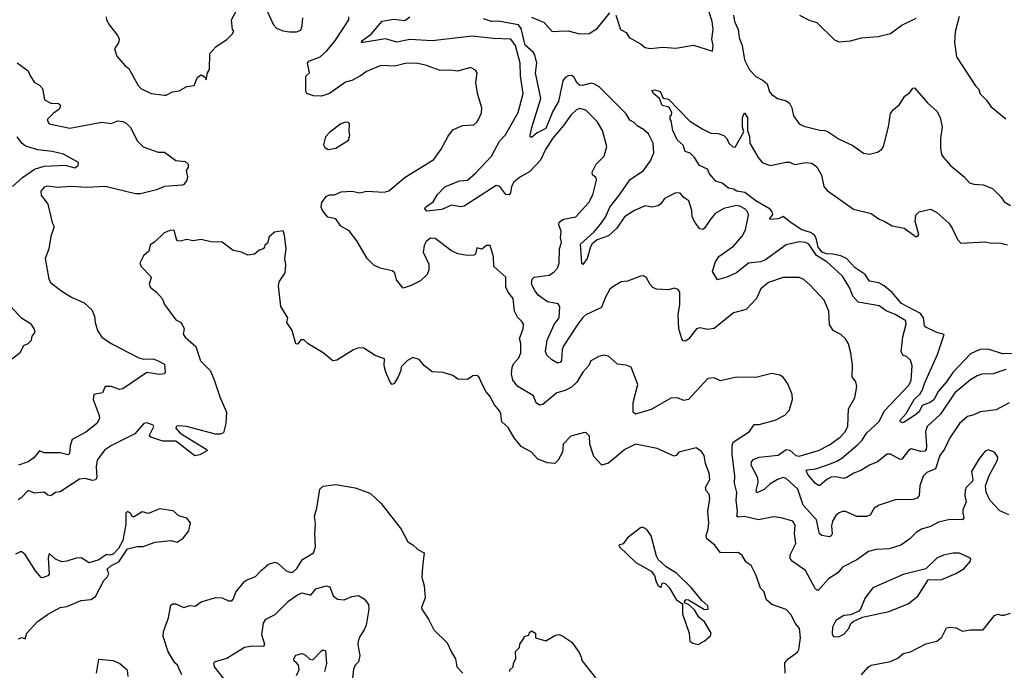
# Model space of a CAD drawing. Extents: x 1245432 to 1420865, y 606325 to 671314.
# Tile 348 of 382: x 1405752 to 1411895, y 620813 to 624877. Entities that reach past the tile are written whole.
import ezdxf

# ---------------------------------------------------------------- set-up
doc = ezdxf.new("R2010")
doc.units = 0

msp = doc.modelspace()

# ---------------------------------------------------------------- linework, layer by layer
at = {"layer": '0CON20XD'}
for points in [[(1406291.2, 624895), (1406294.2, 624875), (1406311.7, 624841.7), (1406364.4, 624775), (1406372.9, 624755), (1406368.6, 624731.4), (1406342.5, 624695), (1406358.3, 624648.3), (1406408.8, 624588.8), (1406431.7, 624571.7), (1406491.2, 624465), (1406507.7, 624447.7), (1406572.5, 624415), (1406655.9, 624404.1), (1406665, 624404)], [(1406665, 624404), (1406705, 624425.8), (1406747.3, 624432.7), (1406795, 624460), (1406840, 624465), (1406861.7, 624518.3), (1406885, 624532.5), (1406908.3, 624518.3), (1406915, 624500), (1406922.5, 624545), (1406936.7, 624565), (1406937.5, 624665), (1406975, 624706.7), (1407046.1, 624753.9), (1407077.5, 624785), (1407087.5, 624805), (1407080, 624815), (1407073.3, 624875), (1407100, 624925)], [(1407293, 624933), (1407334.6, 624844.6), (1407353.7, 624823.6), (1407393.2, 624806.8), (1407435, 624800), (1407478.9, 624801.1), (1407505, 624810.8), (1407515, 624837.5), (1407518.6, 624888.6)], [(1411924.1, 621784.1), (1411868.2, 621808.3), (1411805.6, 621875), (1411781.4, 621925), (1411777.1, 621965), (1411800.9, 622029.1), (1411852, 622125), (1411856, 622145), (1411835, 622175.8), (1411795, 622190), (1411775, 622181.2), (1411741.1, 622138.9), (1411690.8, 622055), (1411700, 622005), (1411696.2, 621995), (1411656.7, 621955), (1411651.7, 621938.3), (1411650, 621905), (1411657.5, 621865), (1411637.5, 621815), (1411635.8, 621795), (1411643.8, 621765), (1411635, 621752.5), (1411555, 621755.5), (1411485, 621738.5), (1411435, 621711.5), (1411378.8, 621695), (1411345, 621673.3), (1411306.1, 621633.9), (1411248.8, 621595), (1411177.9, 621572.1), (1411095, 621567.8), (1411048.8, 621555), (1410975, 621503.1), (1410885, 621456.7), (1410857.6, 621422.4), (1410799.1, 621385), (1410735, 621313.8), (1410725, 621313.8), (1410715, 621323.3), (1410655, 621437.1), (1410570.8, 621495), (1410559.6, 621510.5), (1410559.5, 621535), (1410595.4, 621605), (1410586.5, 621665), (1410589.6, 621719.5), (1410576.7, 621745), (1410502.5, 621765), (1410455, 621770.6), (1410361.9, 621751.9), (1410275, 621774.4), (1410235, 621770), (1410226.7, 621775), (1410230.8, 621805), (1410222, 621875), (1410227.1, 621922.9), (1410211.9, 621981.9), (1410214.4, 622025), (1410196.7, 622163.3), (1410196.6, 622215), (1410202.6, 622237.4), (1410306, 622304), (1410335, 622348.8), (1410365, 622348), (1410465.5, 622374.5), (1410525, 622406), (1410553.8, 622435), (1410574, 622505), (1410572, 622535), (1410545, 622602.5), (1410515, 622643.3), (1410495, 622656.7), (1410445, 622667.5), (1410345, 622642.5), (1410225, 622643.8), (1410125, 622620), (1410085, 622638.8), (1410045, 622636.2), (1409925, 622503.8), (1409895, 622498.8), (1409855.6, 622515.6), (1409815, 622513.6), (1409692.5, 622442.5), (1409595, 622413.6), (1409578.6, 622425), (1409579.6, 622485), (1409608.2, 622598.2), (1409566.1, 622706.1), (1409535, 622718.8), (1409482.5, 622725), (1409425, 622774), (1409395, 622781.4), (1409365, 622772.5), (1409315.8, 622745), (1409302.5, 622717.5), (1409265, 622674.2), (1409227.9, 622612.1), (1409195, 622580.5), (1409155, 622560.4), (1409104.2, 622545), (1409015, 622473.3), (1408995, 622468.6), (1408973.3, 622483.3), (1408956.7, 622526.7), (1408859.4, 622585), (1408828.5, 622625), (1408820.8, 622665), (1408825.4, 622705), (1408833.1, 622726.9), (1408865.4, 622765), (1408879.5, 622795), (1408878.6, 622855), (1408869.4, 622885), (1408894.2, 622945), (1408894.4, 622975), (1408885, 622992.5), (1408857.6, 623017.6), (1408838.5, 623055), (1408830, 623135), (1408799.5, 623175), (1408785.5, 623205), (1408785, 623267.5), (1408709.2, 623335), (1408707.1, 623395), (1408686.4, 623466.4), (1408665, 623466.2), (1408635, 623442.5), (1408605, 623452.5), (1408596.7, 623415), (1408587.5, 623405), (1408546.4, 623403.6), (1408485, 623413.3), (1408445, 623433.8), (1408345, 623510), (1408315, 623512.5), (1408288.5, 623491.5), (1408275, 623466.7), (1408268.9, 623425), (1408305, 623350), (1408304.2, 623315), (1408294, 623285), (1408253.3, 623245), (1408195, 623216.2), (1408145, 623200), (1408102.3, 623252.3), (1408093.3, 623295), (1408075, 623308), (1408000, 623325), (1407962.3, 623342.3), (1407920, 623385), (1407856, 623495), (1407808.3, 623558.3), (1407755, 623586.2), (1407723.6, 623633.6), (1407675, 623643.8), (1407640.8, 623685), (1407632, 623705), (1407636.2, 623735), (1407665, 623772), (1407685, 623783.3), (1407715, 623783.3), (1407758.3, 623801.7), (1407825, 623806.5), (1407875, 623795.6), (1407915.7, 623805.7), (1408025, 623798.8), (1408055, 623806.7), (1408156.2, 623893.8), (1408275, 623965.6), (1408335, 624004), (1408382.4, 624067.6), (1408425, 624148), (1408455, 624188), (1408515, 624216), (1408585, 624220), (1408605, 624236.2), (1408615, 624253.8), (1408632.2, 624295), (1408634.5, 624325), (1408609.1, 624415), (1408598.6, 624485), (1408605.8, 624545), (1408595, 624561.2), (1408565, 624578), (1408485, 624555.7), (1408435, 624561.9), (1408375, 624558.6), (1408283.2, 624593.2), (1408225.5, 624605.5), (1408157.6, 624602.4), (1408093.1, 624586.9), (1408005, 624590.4), (1407916.2, 624553.8), (1407878, 624525), (1407825, 624496.9), (1407784.1, 624485.9), (1407684.7, 624415.3), (1407635, 624398.1), (1407585, 624400), (1407543.3, 624415), (1407537.7, 624427.7), (1407536.2, 624523.8), (1407560, 624545), (1407547.8, 624605), (1407555, 624617.1), (1407627.5, 624645), (1407668.3, 624681.7), (1407717.6, 624742.4), (1407805.8, 624875), (1407805.8, 624895)], [(1410515, 622016.9), (1410480, 622005), (1410431.5, 621975), (1410397.7, 621942.3), (1410351.8, 621921.8), (1410347.8, 621935), (1410358.5, 621985), (1410356.4, 622015), (1410315.4, 622095), (1410317.3, 622115), (1410330.6, 622129.4), (1410364.8, 622145.2), (1410485, 622155.9), (1410535, 622191.5), (1410557.7, 622187.7), (1410595, 622154.8), (1410615, 622150), (1410735.2, 622184.8), (1410805, 622220.9), (1410871.5, 622268.5), (1410900.3, 622299.7), (1410919.2, 622335), (1410922.2, 622445), (1410961.9, 622515), (1410975.5, 622585), (1410968.1, 622615), (1410946.4, 622646.4), (1410948.3, 622718.3), (1410938.1, 622795), (1410922.9, 622852.9), (1410905, 622883.8), (1410875, 622910), (1410826.7, 622935), (1410805, 622972.5), (1410800, 623055), (1410771.1, 623125), (1410685, 623219.2), (1410644.4, 623254.4), (1410615, 623267.1), (1410515.7, 623265.7), (1410424.6, 623235.4), (1410377.1, 623195), (1410350, 623135), (1410285, 623065.8), (1410205, 623046), (1410085, 622947.9), (1410045, 622942.3), (1409995, 622951.1), (1409975, 622945.6), (1409925, 622882), (1409905, 622868.8), (1409891.7, 622871.7), (1409882.3, 622882.3), (1409865.5, 622945), (1409860.8, 623035), (1409871.2, 623095), (1409871.2, 623175), (1409860.4, 623190.5), (1409835, 623198.8), (1409799.3, 623189.3), (1409725, 623193.8), (1409703, 623203), (1409685, 623222.5), (1409663.3, 623265), (1409645, 623275.8), (1409625, 623274.2), (1409545, 623244.3), (1409505, 623240), (1409451.7, 623208.3), (1409435, 623193.3), (1409402.2, 623135), (1409381.8, 623078.2), (1409285, 623032.9), (1409265, 623015.7), (1409235, 622974.4), (1409143.5, 622835), (1409136.7, 622815), (1409132.1, 622747.9), (1409125, 622736.2), (1409108.3, 622731.7), (1409072.1, 622752.1), (1409040.3, 622780.3), (1409032.7, 622805), (1409043.1, 622875), (1409086.9, 622973.1), (1409118.2, 623015), (1409121.9, 623085), (1409111.3, 623101.3), (1409045, 623114.4), (1408986.5, 623155), (1408965, 623184.2), (1408946, 623225), (1408948.8, 623255), (1408962.3, 623267.7), (1409055, 623280.8), (1409085, 623300.4), (1409107.5, 623325), (1409118.7, 623355), (1409120, 623445), (1409132.3, 623485), (1409126.4, 623515), (1409129.7, 623555), (1409115.9, 623595), (1409117.2, 623612.8), (1409145, 623630.4), (1409221.2, 623645), (1409302.9, 623735), (1409327.2, 623782.8), (1409350, 623875), (1409348.5, 623888.5), (1409325, 623906.7), (1409323.1, 623925), (1409349.2, 623975), (1409398.1, 624025), (1409415.7, 624085), (1409388.1, 624185), (1409355, 624241.2), (1409285, 624310.8), (1409247.7, 624322.3), (1409225, 624312.5), (1409189.7, 624280.3), (1409145.7, 624215), (1409075.5, 624135), (1409033.4, 624066.6), (1409000.5, 623999.5), (1408933, 623927), (1408876.9, 623895), (1408835, 623862.2), (1408819.6, 623835), (1408814.5, 623795), (1408805, 623782.5), (1408785, 623784.4), (1408746.9, 623835), (1408725, 623840.9), (1408525, 623710.9), (1408505, 623707.9), (1408445, 623718), (1408385, 623690.9), (1408291.1, 623681.1), (1408279.4, 623695), (1408284.3, 623705), (1408332, 623738), (1408358.9, 623785), (1408405, 623832.5), (1408495, 623870), (1408545, 623873.5), (1408595, 623916.9), (1408694.6, 624025), (1408745, 624116.9), (1408782.2, 624157.7), (1408862.4, 624297.6), (1408892.3, 624415), (1408876.5, 624525), (1408875.4, 624605), (1408845, 624714.3), (1408816.9, 624755), (1408705, 624758.3), (1408575, 624773.1), (1408325, 624744.1), (1408185, 624752.6), (1408105, 624735.9), (1408035, 624757.9), (1407893.8, 624733.8), (1407883.8, 624735), (1407886, 624745), (1407945, 624786.5), (1408012.7, 624867.3), (1408085, 624879.1), (1408155, 624872.1), (1408185, 624893.6)], [(1410853.7, 623303.6), (1410787.7, 623365), (1410724.5, 623404.5), (1410675, 623474.2), (1410654.6, 623485.4), (1410615, 623490), (1410535, 623470), (1410405, 623375.8), (1410375, 623364.2), (1410300, 623355), (1410225.2, 623294.8), (1410165, 623268.8), (1410105, 623252.5), (1410074.3, 623304.3), (1410090.2, 623359.8), (1410115, 623398.1), (1410205, 623461.1), (1410259.7, 623525), (1410280.6, 623565), (1410300, 623655), (1410294.4, 623675), (1410275.7, 623695), (1410245, 623712.5), (1410225, 623715.4), (1410145, 623696.7), (1410092, 623665), (1410057.1, 623625), (1410025, 623573.8), (1410015, 623566.2), (1409995, 623571.2), (1409967.8, 623605), (1409948.5, 623645), (1409945.7, 623684.3), (1409926.1, 623746.1), (1409895, 623766.7), (1409872.5, 623792.5), (1409845, 623794.3), (1409775, 623758.9), (1409753, 623727), (1409735.6, 623714.4), (1409696.1, 623706.1), (1409655, 623713.3), (1409588.2, 623685), (1409525, 623644.7), (1409477.1, 623575), (1409425, 623527.4), (1409355, 623501.3), (1409323.8, 623476.2), (1409313, 623457), (1409292.7, 623385), (1409265, 623346.7), (1409258.8, 623355), (1409250.6, 623475), (1409335, 623550), (1409375, 623599.6), (1409407.5, 623642.5), (1409434.8, 623705), (1409488.6, 623775), (1409561.4, 623878.6), (1409644.7, 623935.3), (1409688, 623995), (1409709.2, 624045), (1409704.6, 624105), (1409675, 624164.4), (1409645, 624191.1), (1409605, 624213.6), (1409585.6, 624235), (1409559.1, 624249.1), (1409535, 624288.9), (1409366.8, 624456.8), (1409335, 624476.5), (1409315, 624481), (1409265, 624465.5), (1409245, 624468.4), (1409229.6, 624479.6), (1409212.3, 624515), (1409197, 624527), (1409175, 624524.9), (1409156, 624515), (1409141.6, 624495), (1409114.1, 624365), (1409078.8, 624305), (1409035, 624196.7), (1408979.6, 624170.4), (1408945, 624140), (1408936.7, 624145), (1408936, 624155), (1408946.5, 624203.5), (1409003.6, 624385), (1408970.8, 624545), (1408977.7, 624605), (1408966.1, 624656.1), (1408954.6, 624674.6), (1408905, 624717.4), (1408881, 624821), (1408865, 624844.7), (1408737.3, 624867.3), (1408695, 624865.5), (1408645, 624882.5)], [(1408945, 624892.5), (1409025, 624859.2), (1409075, 624802), (1409113.8, 624803.8), (1409175, 624807.5), (1409245, 624789.1), (1409305, 624790.5), (1409355, 624820.9), (1409435, 624920)], [(1409472, 624905), (1409501.2, 624815), (1409535.7, 624795.7), (1409555, 624764.2), (1409625, 624725.8), (1409655, 624702.5), (1409685, 624695.8), (1409765, 624705.7), (1409845, 624698.1), (1409955, 624716.7), (1410075, 624680), (1410078.5, 624715), (1410070.8, 624755), (1410078, 624815), (1410073.5, 624865), (1410054, 624924)], [(1410205.2, 624905), (1410212.3, 624865), (1410234.2, 624815), (1410241.6, 624765), (1410260.2, 624715), (1410275, 624626.2), (1410305, 624563.1), (1410345, 624521.1), (1410385, 624500), (1410416, 624475), (1410430.6, 624425), (1410445, 624409.2), (1410480, 624385), (1410535, 624370), (1410555.3, 624355.3), (1410569.5, 624325), (1410580, 624275), (1410616.2, 624226.2), (1410645, 624211.8), (1410744.4, 624185.6), (1410775, 624184.3), (1410796.4, 624176.4), (1410865, 624130.8), (1410950.8, 624090.8), (1411017, 624043), (1411055, 624036.7), (1411105, 624050), (1411131.7, 624068.3), (1411141.2, 624085), (1411173, 624207), (1411185, 624290), (1411204.2, 624315), (1411242.4, 624347.6), (1411275, 624398.8), (1411305, 624421.2), (1411325, 624448.8), (1411335, 624451.2), (1411416.2, 624356.2), (1411474.3, 624304.3), (1411495.8, 624265), (1411508.6, 624205), (1411496.2, 624135), (1411496.2, 624075), (1411504, 624035), (1411515.9, 624015.9), (1411558.8, 623965), (1411644.4, 623894.4), (1411677.9, 623857.9), (1411705, 623848.6), (1411762.5, 623845), (1411821.7, 623821.7), (1411875, 623767.1), (1411895, 623738), (1411935, 623716.2)], [(1410616.7, 624905), (1410682.1, 624872.1), (1410725, 624858), (1410835, 624750), (1410865, 624737.5), (1410935, 624743.8), (1411005, 624763.8), (1411107.7, 624772.3), (1411185, 624790), (1411255, 624842.3), (1411345, 624885.6)], [(1411613.4, 624896.6), (1411589.1, 624800.9), (1411584.2, 624735), (1411596.7, 624645), (1411715, 624462.5), (1411733.6, 624443.6), (1411745, 624412.5), (1411784, 624374), (1411811.2, 624335), (1411905, 624256.2)], [(1405736.3, 624606.3), (1405805, 624557.5), (1405816, 624525), (1405843.3, 624485), (1405875, 624466.7), (1405895, 624446.7), (1405905.8, 624375), (1405945, 624354.2), (1405993.6, 624353.6), (1406003.3, 624345), (1406005, 624330), (1405996.2, 624315), (1405959.7, 624290.3), (1405926.2, 624255), (1405924.2, 624244.2), (1405935, 624226.7), (1406065, 624198.6), (1406265, 624236.5), (1406322.1, 624227.9), (1406365, 624244), (1406395, 624240.8), (1406415, 624230), (1406442.6, 624202.6), (1406486.8, 624116.8), (1406522.2, 624082.2), (1406615, 624050), (1406655, 624049.2), (1406725, 623996.7), (1406785, 623991.2), (1406803.3, 623975), (1406802.5, 623955), (1406790, 623935), (1406798.8, 623895), (1406793.8, 623875), (1406775, 623847.5), (1406766.1, 623843.9), (1406654.5, 623835.5), (1406605, 623813.1), (1406505, 623787.8), (1406475, 623788.4), (1406285, 623834.4), (1406168.3, 623828.3), (1406075, 623835.6), (1405985, 623828.1), (1405925, 623837.1), (1405905, 623829.5), (1405882.9, 623805), (1405885, 623780), (1405927.5, 623725), (1405955, 623610), (1405966.2, 623585), (1405947, 623523), (1405934.2, 623445.8), (1405910, 623385), (1405933.8, 623255), (1405945, 623233.3), (1406015, 623180), (1406075, 623144.2), (1406155, 623108.6), (1406200.8, 623065), (1406218, 623025), (1406222, 622985), (1406238, 622935), (1406265, 622893.1), (1406323.1, 622855), (1406495, 622765.4), (1406525, 622756.2), (1406585, 622759.3), (1406616.4, 622746.4), (1406656.2, 622725), (1406660, 622675), (1406655, 622664), (1406625, 622661.2), (1406545, 622673.8), (1406395, 622570), (1406375, 622567.5), (1406322.5, 622585), (1406285, 622586), (1406267.5, 622545), (1406213.3, 622535), (1406209.2, 622505), (1406248, 622405), (1406249.2, 622385), (1406232.5, 622355), (1406165, 622300.6), (1406080, 622255), (1406065.6, 622214.4), (1406062.6, 622167.4), (1406055, 622159.4), (1406005, 622171.6), (1405905, 622171.9), (1405875, 622184.6), (1405839.5, 622140.5), (1405805, 622114.5), (1405745, 622094.5)], [(1411945, 622792.3), (1411885, 622790.4), (1411795, 622817.8), (1411743, 622817), (1411685, 622790), (1411575, 622672.9), (1411535.3, 622614.7), (1411482.4, 622555), (1411455, 622503.1), (1411432.3, 622485), (1411382.9, 622467.1), (1411365, 622427.5), (1411335, 622404.7), (1411265, 622359.2), (1411247.5, 622365), (1411245.7, 622375), (1411283.9, 622416.1), (1411332.8, 622505), (1411370.5, 622539.5), (1411385, 622564.4), (1411397.3, 622605), (1411479.3, 622785), (1411519.4, 622909.4), (1411475, 622923.1), (1411405, 622956.5), (1411396.8, 622966.8), (1411390.3, 623015), (1411371.6, 623041.6), (1411253.5, 623103.5), (1411195, 623171.9), (1411145, 623214.3), (1411112.2, 623232.2), (1411055, 623242.4), (1411027.5, 623285), (1410965, 623327.5), (1410910.4, 623385), (1410875, 623400.8), (1410825, 623412.6), (1410785, 623413.4), (1410758.7, 623425), (1410734.5, 623455), (1410722.2, 623512.2), (1410711.3, 623531.3), (1410686.7, 623546.7), (1410631.4, 623565), (1410565, 623608.5), (1410515, 623646.9), (1410486.6, 623633.4), (1410435, 623627.5), (1410433.1, 623635), (1410450.6, 623659.4), (1410446.7, 623676.7), (1410433.8, 623693.8), (1410345, 623744.5), (1410276.6, 623796.6), (1410226.2, 623805), (1410205, 623817.8), (1410175, 623823.9), (1410134.6, 623854.6), (1410095, 623867.1), (1410055, 623914.5), (1410042.8, 623942.7), (1409992.5, 623965), (1409962.5, 624015), (1409935, 624042.5), (1409903.8, 624053.8), (1409892.3, 624092.3), (1409855, 624126.7), (1409826.7, 624185), (1409817.5, 624245), (1409810, 624255), (1409810, 624275), (1409818.3, 624281.7), (1409820, 624295), (1409805.5, 624325), (1409795, 624332.9), (1409760, 624340), (1409742.9, 624385), (1409705.7, 624415), (1409696.7, 624435), (1409715, 624438.8), (1409747.9, 624427.9), (1409767.1, 624387.1), (1409799.4, 624379.4), (1409933.4, 624243.4), (1410015, 624192), (1410065, 624168), (1410110, 624165), (1410145, 624153.3), (1410163.3, 624135), (1410176.7, 624105), (1410201.7, 624081.7), (1410215, 624080), (1410269.4, 624175), (1410262.5, 624205), (1410262.8, 624265), (1410275, 624293.8), (1410292.7, 624265), (1410293.8, 624185), (1410306.1, 624146.1), (1410306.7, 624105), (1410358.8, 624015), (1410384.5, 623984.5), (1410435, 623965.7), (1410535, 623986), (1410555.7, 623985.7), (1410587.7, 623972.3), (1410655.9, 623984.1), (1410695, 623980), (1410725, 623956.7), (1410754.2, 623905), (1410768.5, 623835), (1410789.1, 623809.1), (1410955, 623693.5), (1411065, 623665.6), (1411115, 623630), (1411145, 623617.8), (1411195, 623588.6), (1411270, 623575), (1411345, 623521.2), (1411356.7, 623525), (1411361.2, 623535), (1411340, 623615), (1411343.3, 623655), (1411364.1, 623675.9), (1411435, 623693.8), (1411475, 623672.5), (1411550, 623605), (1411570.8, 623575), (1411604.3, 623504.3), (1411625, 623480), (1411775, 623488.9), (1411815, 623480.8), (1411865, 623482.9), (1411915, 623470)], [(1407676.4, 624066.4), (1407725, 624073.8), (1407803.3, 624125), (1407812.5, 624155), (1407807.5, 624175), (1407810, 624225), (1407802.5, 624235), (1407785, 624236), (1407755, 624226.7), (1407686.1, 624173.9), (1407660, 624145), (1407646.7, 624095), (1407655, 624077.5), (1407676.4, 624066.4)], [(1405706.7, 623835), (1405769.2, 623890.8), (1405845, 623943.1), (1405905, 623961.7), (1406035, 623968.7), (1406095, 623951.9), (1406116.7, 623965), (1406118.8, 623985), (1406025, 624035.6), (1405953.4, 624053.4), (1405865, 624063.6), (1405787, 624087), (1405764.4, 624104.4), (1405735, 624145.5)], [(1408641.4, 622591.4), (1408616.2, 622645), (1408605, 622653.8), (1408578.3, 622651.7), (1408545, 622628.8), (1408485, 622631.2), (1408453.9, 622653.9), (1408395, 622673.3), (1408325, 622677.5), (1408277.5, 622715), (1408245, 622753.3), (1408205, 622766.7), (1408171.2, 622748.8), (1408131.7, 622708.3), (1408130, 622685), (1408112.5, 622645), (1408087.5, 622605), (1408075, 622597.5), (1408062.3, 622612.3), (1408036.2, 622675), (1408026.2, 622715), (1408028.8, 622758.8), (1407968.8, 622778.8), (1407900, 622825), (1407865, 622826), (1407835, 622814), (1407729.7, 622750.3), (1407706.4, 622746.4), (1407645, 622796), (1407551.7, 622851.7), (1407525, 622876.7), (1407505, 622876.7), (1407485, 622850), (1407475, 622852.5), (1407452.5, 622935), (1407418.8, 622985), (1407423.8, 623015), (1407381.2, 623085), (1407366.7, 623215), (1407371.7, 623238.3), (1407408.8, 623295), (1407412.5, 623345), (1407405.7, 623385), (1407414.3, 623444.3), (1407405, 623530), (1407395, 623557.5), (1407341.2, 623548.8), (1407309.3, 623520.7), (1407298.3, 623481.7), (1407281.7, 623468.3), (1407280, 623455), (1407270, 623445), (1407245, 623436.7), (1407217.7, 623412.3), (1407175, 623406.7), (1407135, 623423.8), (1407084.1, 623434.1), (1407015, 623486.2), (1406945, 623490), (1406885, 623504), (1406835, 623496.2), (1406795, 623503.3), (1406752.7, 623492.7), (1406736.2, 623496.2), (1406730, 623505), (1406715, 623560), (1406695, 623561.2), (1406652.5, 623545), (1406593, 623487), (1406565, 623470), (1406558.3, 623431.7), (1406525, 623402.5), (1406501.2, 623355), (1406510, 623335), (1406568, 623275), (1406572, 623265), (1406560, 623225), (1406566.4, 623206.4), (1406605.7, 623175.7), (1406640, 623135), (1406655, 623097.5), (1406725, 623002.5), (1406755, 622986.7), (1406765, 622973.3), (1406778.6, 622945), (1406772.1, 622912.1), (1406785, 622892.9), (1406851.4, 622835), (1406878.9, 622745), (1406941.1, 622685), (1406964, 622634), (1407000.2, 622520.2), (1407041.1, 622425), (1407038, 622355), (1407023.9, 622296.1), (1407002.5, 622287.5), (1406972.7, 622287.3), (1406793.3, 622335), (1406745, 622339.4), (1406727.5, 622335), (1406726.2, 622325), (1406753.1, 622295), (1406916.2, 622195), (1406922.5, 622185), (1406875, 622158.2), (1406845, 622153.3), (1406725, 622244.3), (1406645, 622244), (1406569.3, 622269.3), (1406562.5, 622275), (1406563.3, 622285), (1406588.8, 622335), (1406584.1, 622344.1), (1406545, 622359.1), (1406526.2, 622355), (1406469.7, 622290.3), (1406323.7, 622216.3), (1406281.4, 622188.6), (1406234.6, 622125), (1406228.7, 622085), (1406232.7, 622017.3), (1406225, 622002), (1406205, 621999.4), (1406160.2, 622010.2), (1406125, 622006.2), (1406005, 621927.1), (1405975, 621922.5), (1405945, 621902), (1405926.8, 621906.8), (1405905, 621926), (1405845, 621920), (1405805, 621936.9), (1405759.9, 621890.1), (1405741.3, 621878.6)], [(1411905, 622691.2), (1411825, 622663.9), (1411755, 622662.3), (1411725, 622653.1), (1411685, 622627.7), (1411586.2, 622545), (1411496.3, 622413.7), (1411415, 622335.6), (1411403.1, 622305), (1411410, 622215), (1411407.4, 622192.6), (1411399.4, 622180.6), (1411375, 622179.1), (1411313.6, 622196.4), (1411296.9, 622185), (1411255, 622132), (1411245, 622128.8), (1411185, 622162.9), (1411165, 622161.9), (1411104.4, 622115), (1411055, 622094.7), (1410999.9, 622060.1), (1410956.7, 622045), (1410913.5, 622016.5), (1410895, 622011.2), (1410845, 622022.1), (1410815, 622020), (1410787.9, 622005), (1410745, 621966.2), (1410735, 621966.7), (1410715, 621982.1), (1410669.8, 622035), (1410659.5, 622060.5), (1410664.4, 622065.6), (1410718.4, 622071.6), (1410815, 622105.6), (1410851.3, 622118.7), (1410881.2, 622138.8), (1410979, 622221), (1411009.1, 622250.9), (1411036.1, 622295), (1411115, 622366.2), (1411145, 622431.2), (1411302.1, 622595), (1411314.7, 622625.3), (1411321.1, 622715), (1411310.4, 622750.5), (1411285, 622773.3), (1411265, 622780), (1411252.7, 622802.7), (1411261.8, 622895), (1411283.3, 622975), (1411280.8, 622995), (1411215, 623036.2), (1411158.9, 623058.9), (1411115, 623090), (1410982.9, 623112.9), (1410950.7, 623150.7), (1410930.5, 623200.5), (1410885.4, 623275), (1410853.7, 623303.6)], [(1405620, 622695), (1405755, 622798.8), (1405778, 622842), (1405805, 622854), (1405825.6, 622874.4), (1405830.5, 622899.5), (1405847.5, 622925), (1405842.9, 622945), (1405825, 622973.1), (1405762.7, 623012.7), (1405695.5, 623085)], [(1410528.8, 620795), (1410525, 620860), (1410547.5, 620885), (1410604.3, 620925.7), (1410613.8, 620943.8), (1410623.6, 621016.4), (1410617.9, 621075), (1410591.5, 621105), (1410562.4, 621162.4), (1410535, 621193.1), (1410445, 621223.5), (1410412.4, 621252.4), (1410394.3, 621304.3), (1410374.3, 621325), (1410346.7, 621405), (1410315, 621468), (1410285, 621488.8), (1410259.3, 621529.3), (1410235, 621548.6), (1410125, 621545.7), (1410090, 621595), (1410038.8, 621635), (1410035.9, 621655), (1410048.2, 621695), (1410052.1, 621735), (1410046.2, 621805), (1410058.5, 621885), (1410053.7, 621913.7), (1410034.7, 621934.7), (1410031.3, 621955), (1410058.9, 622005), (1410054.5, 622045), (1410031.1, 622105), (1410022.9, 622155), (1410005, 622180), (1409971.7, 622201.7), (1409906.1, 622186.1), (1409865, 622176), (1409848.8, 622155), (1409835, 622150.8), (1409728.3, 622198.3), (1409595, 622224.4), (1409527, 622193), (1409425, 622106), (1409385, 622094), (1409335, 622147.5), (1409308.8, 622225), (1409306.7, 622275), (1409286.1, 622296.1), (1409275, 622298.8), (1409190, 622275), (1409143.8, 622225), (1409138.8, 622175), (1409112.5, 622125), (1409090, 622105), (1409045, 622109.2), (1408985, 622132.5), (1408945.8, 622175.8), (1408881.4, 622211.4), (1408837.5, 622265), (1408800.3, 622330.3), (1408760, 622365), (1408753.3, 622415), (1408745, 622432.5), (1408715, 622470), (1408686, 622525), (1408661.3, 622551.3), (1408641.4, 622591.4)], [(1411925, 622484), (1411845, 622439.4), (1411745, 622426.5), (1411705, 622407.9), (1411665, 622397.9), (1411615.9, 622354.1), (1411555, 622265.8), (1411522.5, 622195), (1411494.1, 622155), (1411465, 622071.8), (1411412.1, 622047.9), (1411390, 622025), (1411367.9, 621965), (1411364.6, 621905.4), (1411352.3, 621887.7), (1411325, 621878.9), (1411215, 621877.3), (1411115, 621844.2), (1411083.8, 621825), (1411057.6, 621782.4), (1411035.4, 621774.6), (1410975, 621774.6), (1410905, 621805.6), (1410885, 621805.7), (1410865, 621797.1), (1410845, 621779.2), (1410824.1, 621745), (1410817.8, 621715), (1410821.1, 621665), (1410815, 621652), (1410805, 621647.5), (1410757.5, 621655), (1410741.4, 621665), (1410723.7, 621753.7), (1410641.1, 621845), (1410606.6, 621945), (1410535, 622011.3), (1410515, 622016.9)], [(1406763.3, 620785), (1406736.2, 620845), (1406719.5, 620859.5), (1406678.3, 620928.3), (1406646.7, 621025), (1406649.4, 621055), (1406680.3, 621139.7), (1406695, 621220), (1406705, 621228), (1406725, 621227.5), (1406775, 621206.2), (1406812.3, 621217.7), (1406846, 621214), (1406885, 621240), (1406975, 621268), (1407015, 621265.7), (1407055, 621246.7), (1407075, 621247.5), (1407083.6, 621256.4), (1407099.5, 621300.5), (1407152, 621365), (1407165, 621375.8), (1407222.1, 621397.9), (1407260.9, 621439.1), (1407304.6, 621475.4), (1407345, 621487.8), (1407365, 621480), (1407414.6, 621434.6), (1407435, 621425.6), (1407455, 621425.6), (1407481.7, 621448.3), (1407515.3, 621504.7), (1407585, 621547.5), (1407597.5, 621585), (1407593.1, 621665), (1407598.1, 621725), (1407592, 621775), (1407606, 621825), (1407623.8, 621945), (1407645, 621963.3), (1407725, 621972.9), (1407845, 621953.3), (1407925, 621924), (1407943.3, 621915), (1408006.7, 621855), (1408131.2, 621695), (1408173.3, 621615), (1408205, 621596.7), (1408235, 621566.7), (1408275, 621546.7), (1408265, 621460), (1408260, 621395), (1408275, 621340), (1408280.8, 621265), (1408258.8, 621205), (1408261.2, 621195), (1408302.7, 621132.7), (1408336.2, 621065), (1408420, 620985), (1408445, 620926.7), (1408471.2, 620885), (1408478.8, 620835), (1408516.2, 620795)], [(1405745, 621010), (1405765, 621017.5), (1405785, 621010), (1405796.7, 621045), (1405861.4, 621115), (1405925, 621160.8), (1406004.2, 621205.8), (1406045, 621211.4), (1406135, 621250), (1406195, 621255.7), (1406225.4, 621274.6), (1406276.4, 621373.6), (1406297.5, 621395), (1406307.5, 621415), (1406297.5, 621445), (1406321.2, 621465), (1406369.8, 621490.2), (1406425, 621572.5), (1406485, 621586.7), (1406523, 621587), (1406596.2, 621613.8), (1406695, 621623.3), (1406735, 621612.5), (1406772, 621638), (1406807.5, 621685), (1406817.5, 621735), (1406795, 621763.3), (1406745, 621778.8), (1406709.5, 621809.5), (1406625, 621820.8), (1406555, 621792), (1406515, 621803.3), (1406465, 621772.5), (1406455, 621772.5), (1406444, 621795), (1406425, 621804.2), (1406414.2, 621795), (1406413.5, 621725), (1406395.7, 621624.3), (1406367.2, 621572.8), (1406335, 621537.5), (1406315, 621531.2), (1406293, 621537), (1406245, 621502), (1406185, 621484.3), (1406135, 621515.8), (1406105, 621514.3), (1406045, 621493.8), (1406015, 621490), (1405975, 621506.7), (1405935, 621543.3), (1405930, 621515), (1405936.6, 621413.4), (1405927.7, 621402.3), (1405895, 621391.2), (1405885, 621392), (1405850, 621435), (1405785, 621535.6), (1405765, 621552.2), (1405755, 621552.5), (1405725, 621538.9)], [(1409985, 620974), (1410022.5, 620995), (1410061.7, 621028.3), (1410065.6, 621045), (1410025.3, 621115.3), (1409990, 621145), (1409961.4, 621191.4), (1409925, 621223.3), (1409900, 621235), (1409902.5, 621245), (1409910, 621255), (1409925, 621253.3), (1410025, 621192), (1410047.5, 621195), (1410046.2, 621215), (1410008.3, 621248.3), (1409940.7, 621330.7), (1409849.1, 621419.1), (1409785, 621460), (1409735.7, 621505.7), (1409724.3, 621525), (1409692.5, 621652.5), (1409665, 621692.5), (1409650.7, 621700.7), (1409635, 621706.7), (1409625, 621702.5), (1409545, 621641.2), (1409517.3, 621602.7), (1409490, 621595), (1409494.2, 621584.2), (1409597, 621487), (1409691.2, 621431.2), (1409713.3, 621405), (1409723.9, 621366.1), (1409735, 621343.3), (1409755, 621330), (1409760, 621355), (1409765, 621360), (1409780, 621355), (1409805, 621330), (1409847.5, 621255), (1409888.3, 621228.3), (1409886.7, 621165), (1409930, 621045), (1409933.8, 620995), (1409952.7, 620982.7), (1409985, 620974)], [(1410835, 621022.5), (1410865, 621024), (1410895, 621038.8), (1410926, 621075), (1410936.7, 621105), (1410951.7, 621118.3), (1411010, 621145), (1411175, 621180.5), (1411295, 621228.5), (1411355, 621275.7), (1411421.2, 621378.8), (1411505, 621381.1), (1411592.7, 621417.3), (1411643.8, 621446.2), (1411685, 621494.2), (1411686.4, 621506.4), (1411675, 621518), (1411615, 621545.5), (1411575.5, 621545.5), (1411515, 621532.1), (1411475, 621512.5), (1411405, 621447.5), (1411265, 621411.8), (1411075, 621328.6), (1411027.1, 621265), (1410998, 621195), (1410987.3, 621182.7), (1410935, 621158.8), (1410895, 621156.2), (1410844.4, 621125), (1410822.7, 621082.7), (1410821.7, 621041.7), (1410827, 621027), (1410835, 621022.5)], [(1407028.9, 620755), (1406968, 620835), (1406962.5, 620857.5), (1406967.5, 620865), (1407045, 620888.6), (1407155, 620958.2), (1407203.7, 620966.3), (1407275.6, 620964.4), (1407280.8, 620975), (1407262.9, 621035), (1407273.6, 621106.4), (1407288.5, 621131.5), (1407345, 621162.2), (1407428.2, 621245), (1407485, 621285.3), (1407515, 621296.1), (1407567.3, 621282.7), (1407598.8, 621321.2), (1407665, 621340), (1407686, 621335), (1407707.5, 621277.5), (1407735, 621256.9), (1407777.2, 621252.8), (1407825, 621273.1), (1407865, 621279.2), (1407900.3, 621260.3), (1407928.1, 621225), (1407931.1, 621195), (1407913.2, 621095), (1407901.3, 621065), (1407874.5, 621025), (1407864.4, 620995), (1407862.1, 620972.1), (1407874.6, 620904.6), (1407864.7, 620865.3), (1407845, 620844.2), (1407835, 620820), (1407822.2, 620705)], [(1411004.4, 620785), (1411045, 620832), (1411065, 620844.2), (1411185, 620867.5), (1411230.9, 620889.1), (1411265, 620917.8), (1411310.6, 620929.4), (1411405, 620978), (1411475, 620994.2), (1411505, 621020), (1411535, 621078), (1411555, 621082.5), (1411595, 621078.6), (1411635, 621058.1), (1411685, 621065.7), (1411764.1, 621065.9), (1411835, 621154.4), (1411855, 621162.9), (1411878.3, 621158.3), (1411895, 621157.5), (1411935, 621169.4)], [(1408810, 620805), (1408810, 620815), (1408830, 620835), (1408833, 620857), (1408847.5, 620885), (1408845, 620930), (1408870, 620955), (1408873, 620977), (1408900, 621015), (1408900, 621025), (1408928.3, 621031.7), (1408931.7, 621048.3), (1408945, 621060), (1408970, 621045), (1408970, 621015), (1409035, 620996.2), (1409095, 621032.9), (1409115, 621037.1), (1409135, 621031.4), (1409197.8, 620987.8), (1409241.9, 620925), (1409254.4, 620894.4), (1409260, 620875), (1409344.2, 620765)], [(1406230, 620795), (1406245, 620882.5), (1406334.2, 620874.2), (1406375.8, 620855.8), (1406423.3, 620815), (1406426.7, 620775)], [(1407479.8, 620780.2), (1407495.6, 620815), (1407491.4, 620845), (1407478.9, 620858.9), (1407465, 620870.8), (1407461.5, 620885), (1407475, 620908), (1407515, 620917.5), (1407535, 620908), (1407561.8, 620881.8), (1407581.3, 620878.7), (1407635, 620934), (1407645, 620940), (1407658.8, 620935), (1407665.8, 620855), (1407654.5, 620805)]]:
    msp.add_lwpolyline(points, dxfattribs=at)

doc.saveas('drawing.dxf')
